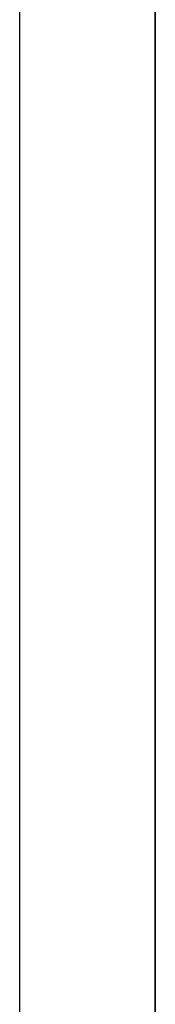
# Model space of a CAD drawing. Extents: x -270 to 272, y -152 to 146.
# Tile 753 of 1056: x 228.468 to 228.568, y -16.053 to -15.328. Entities that reach past the tile are written whole.
import ezdxf

# ---------------------------------------------------------------- set-up
doc = ezdxf.new("R2010")
doc.units = 0
doc.layers.get('0').update_dxf_attribs({"linetype": 'CONTINUOUS'})

msp = doc.modelspace()

# ---------------------------------------------------------------- linework, layer by layer
at = {"color": 250}
for p, q in [((228.56797, -21.6826), (228.56797, 145.78188)), ((228.56797, -21.6826), (228.56797, 145.78188)), ((228.56797, -18.78662), (228.56797, 85.66941))]:
    msp.add_line(p, q, dxfattribs=at)
for p, q in [((228.56797, -15.03621), (228.56797, -16.67467)), ((228.46797, -16.69459), (228.46797, -15.05459)), ((228.56797, -15.69059), (228.56797, -15.54059)), ((228.56797, -15.54059), (228.56797, -15.69059)), ((228.56797, -15.69059), (228.56797, -15.54059)), ((228.56797, -15.54059), (228.56797, -15.69059)), ((228.56797, -15.69059), (228.56797, -15.54059)), ((228.56797, -15.54059), (228.56797, -15.69059)), ((228.56797, -15.69059), (228.56797, -15.54059)), ((228.56797, -15.54059), (228.56797, -15.69059)), ((228.56797, -15.69059), (228.56797, -15.54059)), ((228.56797, -15.54059), (228.56797, -15.69059)), ((228.56797, -15.69059), (228.56797, -15.54059)), ((228.56797, -15.54059), (228.56797, -15.69059)), ((228.56797, -15.69059), (228.56797, -15.54059)), ((228.56797, -15.54059), (228.56797, -15.69059)), ((228.56797, -15.69059), (228.56797, -15.54059)), ((228.56797, -15.54059), (228.56797, -15.69059)), ((228.56797, -15.69059), (228.56797, -15.54059)), ((228.56797, -15.54059), (228.56797, -15.69059)), ((228.56797, -15.69059), (228.56797, -15.54059)), ((228.56797, -15.54059), (228.56797, -15.69059)), ((228.56797, -15.69059), (228.56797, -15.54059)), ((228.56797, -15.54059), (228.56797, -15.69059)), ((228.56797, -15.69059), (228.56797, -15.54059)), ((228.56797, -15.54059), (228.56797, -15.69059)), ((228.56797, -15.69059), (228.56797, -15.54059)), ((228.56797, -15.54059), (228.56797, -15.69059)), ((228.56797, -15.69059), (228.56797, -15.54059)), ((228.56797, -15.54059), (228.56797, -15.69059))]:
    msp.add_line(p, q)

doc.saveas('drawing.dxf')
